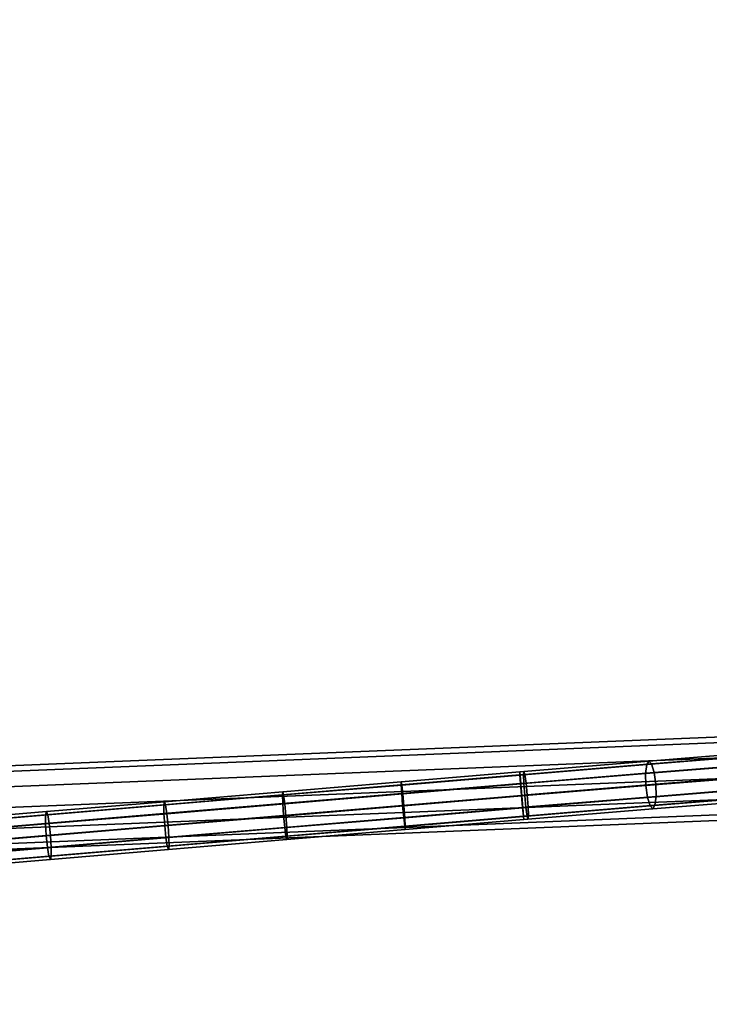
# Model space of a CAD drawing. Extents: x -43.1 to 43.1, y -41.3 to 41.3.
# Tile 523 of 656: x 26.1 to 30.5, y -0.3 to 6.1. Entities that reach past the tile are written whole.
import ezdxf

# ---------------------------------------------------------------- set-up
doc = ezdxf.new("R2010")
doc.units = 0
doc.layers.add('CABLE.1', color=18, linetype='CONTINUOUS')
doc.layers.add('METAL_BASE', color=254, linetype='CONTINUOUS')

msp = doc.modelspace()

# ---------------------------------------------------------------- linework, layer by layer
at = {"layer": 'CABLE.1'}
for points in [[(30.1273, 1.2294, 32.0799), (30.1341, 1.2875, 32.0244), (30.9361, 1.3518, 32.2731), (30.9194, 1.293, 32.3255)], [(30.1341, 1.2875, 32.0244), (30.1481, 1.3101, 31.9482), (30.9636, 1.3756, 32.201), (30.9361, 1.3518, 32.2731)], [(30.1481, 1.3101, 31.9482), (30.1655, 1.2913, 31.8716), (30.9945, 1.3579, 32.1287), (30.9636, 1.3756, 32.201)], [(30.1655, 1.2913, 31.8716), (30.1817, 1.236, 31.8153), (31.0206, 1.3034, 32.0753), (30.9945, 1.3579, 32.1287)], [(29.3357, 1.2214, 31.9369), (29.3381, 1.2431, 31.8594), (30.1481, 1.3101, 31.9482), (30.1341, 1.2875, 32.0244)], [(29.3374, 1.1641, 31.9933), (29.3357, 1.2214, 31.9369), (30.1341, 1.2875, 32.0244), (30.1273, 1.2294, 32.0799)], [(29.3381, 1.2431, 31.8594), (29.344, 1.2233, 31.7816), (30.1655, 1.2913, 31.8716), (30.1481, 1.3101, 31.9482)], [(29.344, 1.2233, 31.7816), (29.3518, 1.1674, 31.7243), (30.1817, 1.236, 31.8153), (30.1655, 1.2913, 31.8716)], [(30.1295, 1.1515, 32.0997), (30.1273, 1.2294, 32.0799), (30.9194, 1.293, 32.3255), (30.918, 1.2148, 32.3442)], [(30.1817, 1.236, 31.8153), (30.1924, 1.1592, 31.7942), (31.0348, 1.2268, 32.0554), (31.0206, 1.3034, 32.0753)], [(28.5417, 1.176, 31.8684), (28.5416, 1.1557, 31.7906), (29.312, 1.2207, 31.7816), (29.3108, 1.2408, 31.8594)], [(28.5416, 1.1557, 31.7906), (28.545, 1.0994, 31.7334), (29.3164, 1.1644, 31.7243), (29.312, 1.2207, 31.7816)], [(28.5453, 1.1548, 31.9459), (28.5417, 1.176, 31.8684), (29.3108, 1.2408, 31.8594), (29.313, 1.2195, 31.9369)], [(28.5514, 1.0978, 32.0023), (28.5453, 1.1548, 31.9459), (29.313, 1.2195, 31.9369), (29.3182, 1.1625, 31.9933)], [(29.3108, 1.2408, 31.8594), (29.312, 1.2207, 31.7816), (29.344, 1.2233, 31.7816), (29.3381, 1.2431, 31.8594)], [(29.313, 1.2195, 31.9369), (29.3108, 1.2408, 31.8594), (29.3381, 1.2431, 31.8594), (29.3357, 1.2214, 31.9369)], [(29.312, 1.2207, 31.7816), (29.3164, 1.1644, 31.7243), (29.3518, 1.1674, 31.7243), (29.344, 1.2233, 31.7816)], [(29.3182, 1.1625, 31.9933), (29.313, 1.2195, 31.9369), (29.3357, 1.2214, 31.9369), (29.3374, 1.1641, 31.9933)], [(29.3427, 1.0864, 32.0135), (29.3374, 1.1641, 31.9933), (30.1273, 1.2294, 32.0799), (30.1295, 1.1515, 32.0997)], [(29.3518, 1.1674, 31.7243), (29.3594, 1.0903, 31.7029), (30.1924, 1.1592, 31.7942), (30.1817, 1.236, 31.8153)], [(30.1401, 1.0746, 32.0786), (30.1295, 1.1515, 32.0997), (30.918, 1.2148, 32.3442), (30.9323, 1.1382, 32.3242)], [(30.1924, 1.1592, 31.7942), (30.1946, 1.0813, 31.814), (31.0334, 1.1486, 32.0741), (31.0348, 1.2268, 32.0554)], [(27.7733, 1.1113, 31.8955), (27.7713, 1.0908, 31.8178), (28.5416, 1.1557, 31.7906), (28.5417, 1.176, 31.8684)], [(27.7713, 1.0908, 31.8178), (27.7734, 1.0344, 31.7605), (28.545, 1.0994, 31.7334), (28.5416, 1.1557, 31.7906)], [(27.7787, 1.0902, 31.9729), (27.7733, 1.1113, 31.8955), (28.5417, 1.176, 31.8684), (28.5453, 1.1548, 31.9459)], [(27.7861, 1.0334, 32.0293), (27.7787, 1.0902, 31.9729), (28.5453, 1.1548, 31.9459), (28.5514, 1.0978, 32.0023)], [(28.545, 1.0994, 31.7334), (28.551, 1.0222, 31.7119), (29.3228, 1.0872, 31.7029), (29.3164, 1.1644, 31.7243)], [(28.5584, 1.0203, 32.0225), (28.5514, 1.0978, 32.0023), (29.3182, 1.1625, 31.9933), (29.3248, 1.0849, 32.0135)], [(29.3164, 1.1644, 31.7243), (29.3228, 1.0872, 31.7029), (29.3594, 1.0903, 31.7029), (29.3518, 1.1674, 31.7243)], [(29.3248, 1.0849, 32.0135), (29.3182, 1.1625, 31.9933), (29.3374, 1.1641, 31.9933), (29.3427, 1.0864, 32.0135)], [(29.3504, 1.0093, 31.9921), (29.3427, 1.0864, 32.0135), (30.1295, 1.1515, 32.0997), (30.1401, 1.0746, 32.0786)], [(29.3594, 1.0903, 31.7029), (29.3648, 1.0126, 31.7231), (30.1946, 1.0813, 31.814), (30.1924, 1.1592, 31.7942)], [(27.0058, 1.0466, 31.9406), (27.0021, 1.026, 31.8629), (27.7713, 1.0908, 31.8178), (27.7733, 1.1113, 31.8955)], [(27.0021, 1.026, 31.8629), (27.0028, 0.9695, 31.8058), (27.7734, 1.0344, 31.7605), (27.7713, 1.0908, 31.8178)], [(27.013, 1.0257, 32.0179), (27.0058, 1.0466, 31.9406), (27.7733, 1.1113, 31.8955), (27.7787, 1.0902, 31.9729)], [(27.0218, 0.969, 32.0741), (27.013, 1.0257, 32.0179), (27.7787, 1.0902, 31.9729), (27.7861, 1.0334, 32.0293)], [(27.7734, 1.0344, 31.7605), (27.7789, 0.9571, 31.7391), (28.551, 1.0222, 31.7119), (28.545, 1.0994, 31.7334)], [(27.7936, 0.9559, 32.0494), (27.7861, 1.0334, 32.0293), (28.5514, 1.0978, 32.0023), (28.5584, 1.0203, 32.0225)], [(28.551, 1.0222, 31.7119), (28.558, 0.9447, 31.7321), (29.3295, 1.0097, 31.7231), (29.3228, 1.0872, 31.7029)], [(29.3228, 1.0872, 31.7029), (29.3295, 1.0097, 31.7231), (29.3648, 1.0126, 31.7231), (29.3594, 1.0903, 31.7029)], [(29.3312, 1.0077, 31.9921), (29.3248, 1.0849, 32.0135), (29.3427, 1.0864, 32.0135), (29.3504, 1.0093, 31.9921)], [(30.1564, 1.0194, 32.0223), (30.1401, 1.0746, 32.0786), (30.9323, 1.1382, 32.3242), (30.9583, 1.0838, 32.2709)], [(30.1878, 1.0232, 31.8695), (30.1738, 1.0006, 31.9457), (30.9892, 1.066, 32.1985), (31.0167, 1.0898, 32.1265)], [(30.1946, 1.0813, 31.814), (30.1878, 1.0232, 31.8695), (31.0167, 1.0898, 32.1265), (31.0334, 1.1486, 32.0741)], [(26.2342, 0.9613, 31.9262), (26.2336, 0.9047, 31.8691), (27.0028, 0.9695, 31.8058), (27.0021, 1.026, 31.8629)], [(26.2397, 0.9821, 32.0036), (26.2342, 0.9613, 31.9262), (27.0021, 1.026, 31.8629), (27.0058, 1.0466, 31.9406)], [(26.2487, 0.9613, 32.0808), (26.2397, 0.9821, 32.0036), (27.0058, 1.0466, 31.9406), (27.013, 1.0257, 32.0179)], [(26.2588, 0.9047, 32.1369), (26.2487, 0.9613, 32.0808), (27.013, 1.0257, 32.0179), (27.0218, 0.969, 32.0741)], [(27.0028, 0.9695, 31.8058), (27.0078, 0.8921, 31.7844), (27.7789, 0.9571, 31.7391), (27.7734, 1.0344, 31.7605)], [(27.0297, 0.8915, 32.0943), (27.0218, 0.969, 32.0741), (27.7861, 1.0334, 32.0293), (27.7936, 0.9559, 32.0494)], [(27.7789, 0.9571, 31.7391), (27.7864, 0.8797, 31.7593), (28.558, 0.9447, 31.7321), (28.551, 1.0222, 31.7119)], [(28.5644, 0.9431, 32.0011), (28.5584, 1.0203, 32.0225), (29.3248, 1.0849, 32.0135), (29.3312, 1.0077, 31.9921)], [(29.3581, 0.9534, 31.9348), (29.3504, 1.0093, 31.9921), (30.1401, 1.0746, 32.0786), (30.1564, 1.0194, 32.0223)], [(29.3665, 0.9553, 31.7795), (29.364, 0.9336, 31.857), (30.1738, 1.0006, 31.9457), (30.1878, 1.0232, 31.8695)], [(29.3648, 1.0126, 31.7231), (29.3665, 0.9553, 31.7795), (30.1878, 1.0232, 31.8695), (30.1946, 1.0813, 31.814)], [(30.1738, 1.0006, 31.9457), (30.1564, 1.0194, 32.0223), (30.9583, 1.0838, 32.2709), (30.9892, 1.066, 32.1985)], [(25.4679, 0.8968, 32.0074), (25.466, 0.84, 31.9505), (26.2336, 0.9047, 31.8691), (26.2342, 0.9613, 31.9262)], [(25.4752, 0.9176, 32.0847), (25.4679, 0.8968, 32.0074), (26.2342, 0.9613, 31.9262), (26.2397, 0.9821, 32.0036)], [(25.486, 0.8971, 32.1616), (25.4752, 0.9176, 32.0847), (26.2397, 0.9821, 32.0036), (26.2487, 0.9613, 32.0808)], [(25.4974, 0.8405, 32.2176), (25.486, 0.8971, 32.1616), (26.2487, 0.9613, 32.0808), (26.2588, 0.9047, 32.1369)], [(26.2336, 0.9047, 31.8691), (26.2381, 0.8273, 31.8478), (27.0078, 0.8921, 31.7844), (27.0028, 0.9695, 31.8058)], [(26.2672, 0.8273, 32.1571), (26.2588, 0.9047, 32.1369), (27.0218, 0.969, 32.0741), (27.0297, 0.8915, 32.0943)], [(27.7991, 0.8786, 32.028), (27.7936, 0.9559, 32.0494), (28.5584, 1.0203, 32.0225), (28.5644, 0.9431, 32.0011)], [(28.558, 0.9447, 31.7321), (28.5641, 0.8877, 31.7885), (29.3346, 0.9526, 31.7795), (29.3295, 1.0097, 31.7231)], [(28.5678, 0.8868, 31.9438), (28.5644, 0.9431, 32.0011), (29.3312, 1.0077, 31.9921), (29.3356, 0.9515, 31.9348)], [(29.3295, 1.0097, 31.7231), (29.3346, 0.9526, 31.7795), (29.3665, 0.9553, 31.7795), (29.3648, 1.0126, 31.7231)], [(29.3356, 0.9515, 31.9348), (29.3312, 1.0077, 31.9921), (29.3504, 1.0093, 31.9921), (29.3581, 0.9534, 31.9348)], [(29.364, 0.9336, 31.857), (29.3581, 0.9534, 31.9348), (30.1564, 1.0194, 32.0223), (30.1738, 1.0006, 31.9457)], [(25.466, 0.84, 31.9505), (25.47, 0.7626, 31.9292), (26.2381, 0.8273, 31.8478), (26.2336, 0.9047, 31.8691)], [(25.5063, 0.7632, 32.2377), (25.4974, 0.8405, 32.2176), (26.2588, 0.9047, 32.1369), (26.2672, 0.8273, 32.1571)], [(27.0078, 0.8921, 31.7844), (27.0158, 0.8147, 31.8046), (27.7864, 0.8797, 31.7593), (27.7789, 0.9571, 31.7391)], [(27.0348, 0.8142, 32.0729), (27.0297, 0.8915, 32.0943), (27.7936, 0.9559, 32.0494), (27.7991, 0.8786, 32.028)], [(27.7864, 0.8797, 31.7593), (27.7938, 0.8228, 31.8157), (28.5641, 0.8877, 31.7885), (28.558, 0.9447, 31.7321)], [(27.8012, 0.8222, 31.9708), (27.7991, 0.8786, 32.028), (28.5644, 0.9431, 32.0011), (28.5678, 0.8868, 31.9438)], [(28.5641, 0.8877, 31.7885), (28.5677, 0.8665, 31.866), (29.3369, 0.9313, 31.857), (29.3346, 0.9526, 31.7795)], [(28.5677, 0.8665, 31.866), (28.5678, 0.8868, 31.9438), (29.3356, 0.9515, 31.9348), (29.3369, 0.9313, 31.857)], [(29.3346, 0.9526, 31.7795), (29.3369, 0.9313, 31.857), (29.364, 0.9336, 31.857), (29.3665, 0.9553, 31.7795)], [(29.3369, 0.9313, 31.857), (29.3356, 0.9515, 31.9348), (29.3581, 0.9534, 31.9348), (29.364, 0.9336, 31.857)], [(26.2381, 0.8273, 31.8478), (26.2465, 0.7499, 31.8679), (27.0158, 0.8147, 31.8046), (27.0078, 0.8921, 31.7844)], [(26.2717, 0.7499, 32.1357), (26.2672, 0.8273, 32.1571), (27.0297, 0.8915, 32.0943), (27.0348, 0.8142, 32.0729)], [(27.0158, 0.8147, 31.8046), (27.0245, 0.758, 31.8608), (27.7938, 0.8228, 31.8157), (27.7864, 0.8797, 31.7593)], [(27.0355, 0.7577, 32.0158), (27.0348, 0.8142, 32.0729), (27.7991, 0.8786, 32.028), (27.8012, 0.8222, 31.9708)], [(27.7938, 0.8228, 31.8157), (27.7992, 0.8018, 31.8931), (28.5677, 0.8665, 31.866), (28.5641, 0.8877, 31.7885)], [(27.7992, 0.8018, 31.8931), (27.8012, 0.8222, 31.9708), (28.5678, 0.8868, 31.9438), (28.5677, 0.8665, 31.866)], [(25.47, 0.7626, 31.9292), (25.4789, 0.6852, 31.9492), (26.2465, 0.7499, 31.8679), (26.2381, 0.8273, 31.8478)], [(25.5103, 0.6858, 32.2164), (25.5063, 0.7632, 32.2377), (26.2672, 0.8273, 32.1571), (26.2717, 0.7499, 32.1357)], [(26.2465, 0.7499, 31.8679), (26.2566, 0.6933, 31.9241), (27.0245, 0.758, 31.8608), (27.0158, 0.8147, 31.8046)], [(26.2711, 0.6933, 32.0787), (26.2717, 0.7499, 32.1357), (27.0348, 0.8142, 32.0729), (27.0355, 0.7577, 32.0158)], [(27.0245, 0.758, 31.8608), (27.0317, 0.7371, 31.9381), (27.7992, 0.8018, 31.8931), (27.7938, 0.8228, 31.8157)], [(27.0317, 0.7371, 31.9381), (27.0355, 0.7577, 32.0158), (27.8012, 0.8222, 31.9708), (27.7992, 0.8018, 31.8931)], [(25.4789, 0.6852, 31.9492), (25.4902, 0.6287, 32.0053), (26.2566, 0.6933, 31.9241), (26.2465, 0.7499, 31.8679)], [(25.5084, 0.629, 32.1595), (25.5103, 0.6858, 32.2164), (26.2717, 0.7499, 32.1357), (26.2711, 0.6933, 32.0787)], [(26.2566, 0.6933, 31.9241), (26.2656, 0.6725, 32.0012), (27.0317, 0.7371, 31.9381), (27.0245, 0.758, 31.8608)], [(26.2656, 0.6725, 32.0012), (26.2711, 0.6933, 32.0787), (27.0355, 0.7577, 32.0158), (27.0317, 0.7371, 31.9381)], [(25.4902, 0.6287, 32.0053), (25.501, 0.6081, 32.0822), (26.2656, 0.6725, 32.0012), (26.2566, 0.6933, 31.9241)], [(25.501, 0.6081, 32.0822), (25.5084, 0.629, 32.1595), (26.2711, 0.6933, 32.0787), (26.2656, 0.6725, 32.0012)]]:
    msp.add_3dface(points, dxfattribs=at)
at = {"layer": 'METAL_BASE'}
for points in [[(27.0036, 32.0474, 30.106), (27.0311, 32.0239, 30.241), (0.867, 1.3896, 30.241), (0.8395, 1.4131, 30.106)], [(27.0311, 32.0239, 29.9709), (27.0036, 32.0474, 30.106), (0.8395, 1.4131, 30.106), (0.867, 1.3896, 29.9709)], [(27.0311, 32.0239, 30.241), (27.1063, 31.9597, 30.3399), (0.9422, 1.3254, 30.3399), (0.867, 1.3896, 30.241)], [(27.1063, 31.9597, 29.872), (27.0311, 32.0239, 29.9709), (0.867, 1.3896, 29.9709), (0.9422, 1.3254, 29.872)], [(27.1063, 31.9597, 30.3399), (27.209, 31.8719, 30.3761), (1.0449, 1.2377, 30.3761), (0.9422, 1.3254, 30.3399)], [(27.209, 31.8719, 29.8358), (27.1063, 31.9597, 29.872), (0.9422, 1.3254, 29.872), (1.0449, 1.2377, 29.8358)], [(27.209, 31.8719, 30.3761), (27.3117, 31.7842, 30.3399), (1.1476, 1.15, 30.3399), (1.0449, 1.2377, 30.3761)], [(27.3117, 31.7842, 29.872), (27.209, 31.8719, 29.8358), (1.0449, 1.2377, 29.8358), (1.1476, 1.15, 29.872)], [(27.3117, 31.7842, 30.3399), (27.3869, 31.72, 30.241), (1.2228, 1.0858, 30.241), (1.1476, 1.15, 30.3399)], [(27.3869, 31.72, 29.9709), (27.3117, 31.7842, 29.872), (1.1476, 1.15, 29.872), (1.2228, 1.0858, 29.9709)], [(27.3869, 31.72, 30.241), (27.4144, 31.6965, 30.106), (1.2503, 1.0623, 30.106), (1.2228, 1.0858, 30.241)], [(27.4144, 31.6965, 30.106), (27.3869, 31.72, 29.9709), (1.2228, 1.0858, 29.9709), (1.2503, 1.0623, 30.106)], [(26.0591, 20.0006, 20.5459), (26.1197, 19.9225, 20.447), (1.4459, 0.7723, 20.447), (1.3852, 0.8504, 20.5459)], [(26.1197, 19.9225, 20.1769), (26.0591, 20.0006, 20.0781), (1.3852, 0.8504, 20.0781), (1.4459, 0.7723, 20.1769)], [(26.1197, 19.9225, 20.447), (26.1419, 19.8939, 20.312), (1.468, 0.7437, 20.312), (1.4459, 0.7723, 20.447)], [(26.1419, 19.8939, 20.312), (26.1197, 19.9225, 20.1769), (1.4459, 0.7723, 20.1769), (1.468, 0.7437, 20.312)], [(32.8132, 1.555, 39.312), (32.8146, 1.5189, 39.447), (1.6066, 0.2566, 39.447), (1.6052, 0.2927, 39.312)], [(32.8146, 1.5189, 39.1769), (32.8132, 1.555, 39.312), (1.6052, 0.2927, 39.312), (1.6066, 0.2566, 39.1769)], [(32.8146, 1.5189, 39.447), (32.8186, 1.4201, 39.5459), (1.6106, 0.1578, 39.5459), (1.6066, 0.2566, 39.447)], [(32.8186, 1.4201, 39.0781), (32.8146, 1.5189, 39.1769), (1.6066, 0.2566, 39.1769), (1.6106, 0.1578, 39.0781)], [(32.8186, 1.4201, 39.5459), (32.8241, 1.2852, 39.5821), (1.6161, 0.0228, 39.5821), (1.6106, 0.1578, 39.5459)], [(32.8241, 1.2852, 39.0419), (32.8186, 1.4201, 39.0781), (1.6106, 0.1578, 39.0781), (1.6161, 0.0228, 39.0419)], [(32.8241, 1.2852, 39.5821), (32.8295, 1.1502, 39.5459), (1.6216, -0.1121, 39.5459), (1.6161, 0.0228, 39.5821)], [(32.8295, 1.1502, 39.0781), (32.8241, 1.2852, 39.0419), (1.6161, 0.0228, 39.0419), (1.6216, -0.1121, 39.0781)], [(32.8295, 1.1502, 39.5459), (32.8335, 1.0514, 39.447), (1.6255, -0.2109, 39.447), (1.6216, -0.1121, 39.5459)], [(32.8335, 1.0514, 39.1769), (32.8295, 1.1502, 39.0781), (1.6216, -0.1121, 39.0781), (1.6255, -0.2109, 39.1769)], [(32.8335, 1.0514, 39.447), (32.835, 1.0153, 39.312), (1.627, -0.2471, 39.312), (1.6255, -0.2109, 39.447)], [(32.835, 1.0153, 39.312), (32.8335, 1.0514, 39.1769), (1.6255, -0.2109, 39.1769), (1.627, -0.2471, 39.312)], [(41.249, -7.3977, 30.241), (41.231, -7.4949, 30.3399), (1.619, -0.1533, 30.3399), (1.637, -0.0561, 30.241)], [(41.231, -7.4949, 29.872), (41.249, -7.3977, 29.9709), (1.637, -0.0561, 29.9709), (1.619, -0.1533, 29.872)], [(41.2556, -7.3621, 30.106), (41.249, -7.3977, 30.241), (1.637, -0.0561, 30.241), (1.6436, -0.0205, 30.106)], [(41.249, -7.3977, 29.9709), (41.2556, -7.3621, 30.106), (1.6436, -0.0205, 30.106), (1.637, -0.0561, 29.9709)], [(41.231, -7.4949, 30.3399), (41.2064, -7.6277, 30.3761), (1.5943, -0.2861, 30.3761), (1.619, -0.1533, 30.3399)], [(41.2064, -7.6277, 29.8358), (41.231, -7.4949, 29.872), (1.619, -0.1533, 29.872), (1.5943, -0.2861, 29.8358)]]:
    msp.add_3dface(points, dxfattribs=at)

doc.saveas('drawing.dxf')
